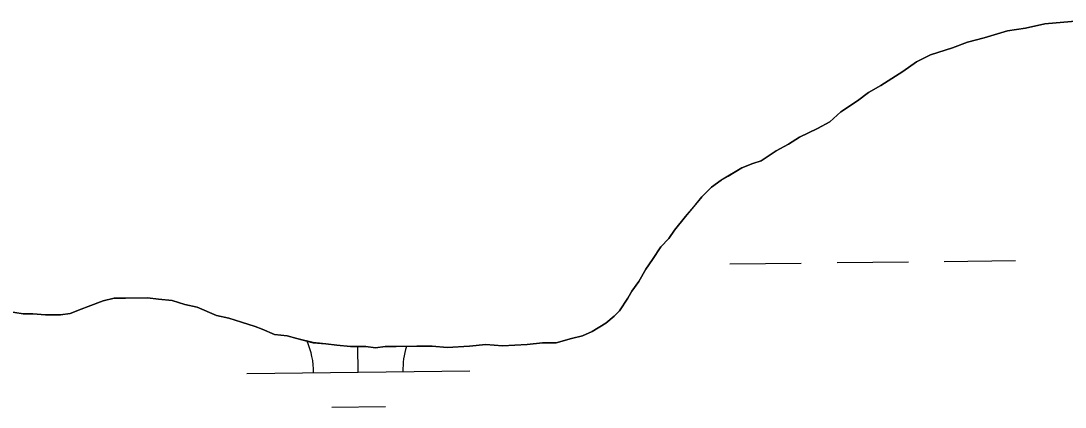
# Model space of a CAD drawing. Extents: x 3704301 to 3742427, y 506229 to 532009.
# Drawn here: x 3738671.7 to 3739139.5, y 528504.3 to 528677.1 of the extents above; entities that cross this region are included whole.
import ezdxf

# ---------------------------------------------------------------- set-up
doc = ezdxf.new("R2010")
doc.units = 0
doc.layers.add('V-TOPO-SHOR', color=7, linetype='Continuous')
doc.layers.add('V-WETL-SWMP', color=7, linetype='Continuous')

msp = doc.modelspace()

# ---------------------------------------------------------------- linework, layer by layer
at = {"layer": 'V-TOPO-SHOR'}
for points in [[(3738976.76, 528598.3), (3738981.07, 528602.65), (3738985.39, 528605.77), (3738988.47, 528607.64), (3738994.63, 528611.38), (3738999.57, 528613.26), (3739003.28, 528614.52), (3739010.06, 528618.88), (3739015.61, 528622), (3739020.54, 528625.12), (3739028.56, 528628.87), (3739034.12, 528631.99), (3739039.04, 528636.34), (3739046.44, 528641.33), (3739051.37, 528645.07), (3739056.92, 528648.19), (3739066.79, 528654.42), (3739072.95, 528658.78), (3739079.12, 528661.91), (3739089, 528665.05), (3739095.79, 528667.56), (3739103.21, 528669.45), (3739113.7, 528672.59), (3739121.74, 528673.87), (3739130.39, 528675.77), (3739145.84, 528677.09)], [(3738665.28, 528547.25), (3738672.71, 528546.05), (3738677.04, 528546.07), (3738682.61, 528545.48), (3738689.41, 528545.51), (3738693.74, 528546.16), (3738698.68, 528548.04), (3738701.76, 528549.29), (3738708.55, 528551.8), (3738713.5, 528553.06), (3738718.45, 528553.08), (3738724.01, 528553.11), (3738728.34, 528553.13), (3738733.29, 528552.54), (3738739.48, 528551.95), (3738745.06, 528550.12), (3738750.63, 528548.92), (3738759.31, 528545.25), (3738764.88, 528544.04), (3738770.46, 528542.21), (3738776.65, 528540.39), (3738779.75, 528539.17), (3738785.33, 528536.72), (3738790.9, 528536.13), (3738795.23, 528534.91), (3738802.67, 528533.09), (3738808.23, 528532.51), (3738813.19, 528531.91), (3738819.38, 528531.33), (3738823.09, 528531.34), (3738826.18, 528531.36), (3738830.51, 528530.76), (3738834.84, 528531.4), (3738839.79, 528531.43), (3738849.06, 528531.47), (3738855.87, 528531.51), (3738862.67, 528530.93), (3738872.57, 528531.59), (3738879.98, 528532.25), (3738887.41, 528531.67), (3738898.54, 528532.34), (3738905.34, 528532.99), (3738911.53, 528533.03), (3738918.32, 528534.92), (3738923.26, 528536.18), (3738927.58, 528538.06), (3738933.75, 528541.8), (3738937.45, 528544.91), (3738939.91, 528547.4), (3738943.59, 528552.98), (3738945.43, 528556.08), (3738948.5, 528560.43), (3738951.57, 528566.01), (3738954.64, 528570.35), (3738958.32, 528575.94), (3738962.01, 528579.67), (3738964.47, 528583.39), (3738969.38, 528589.6), (3738973.08, 528593.95), (3738976.76, 528598.3)]]:
    msp.add_lwpolyline(points, dxfattribs=at)
at = {"layer": 'V-WETL-SWMP'}
for p, q in [((3739130.39, 528675.77), (3739121.74, 528673.87)), ((3739145.84, 528677.09), (3739130.39, 528675.77)), ((3739113.7, 528672.59), (3739103.2, 528669.45)), ((3739121.74, 528673.87), (3739113.7, 528672.59)), ((3739095.79, 528667.56), (3739089, 528665.05)), ((3739103.2, 528669.45), (3739095.79, 528667.56)), ((3739079.12, 528661.91), (3739072.95, 528658.78)), ((3739089, 528665.05), (3739079.12, 528661.91)), ((3739072.95, 528658.78), (3739066.79, 528654.42)), ((3739066.79, 528654.42), (3739056.92, 528648.19)), ((3739056.92, 528648.19), (3739051.37, 528645.07)), ((3739051.37, 528645.07), (3739046.44, 528641.33)), ((3739046.44, 528641.33), (3739039.04, 528636.34)), ((3739039.04, 528636.34), (3739034.12, 528631.99)), ((3739028.57, 528628.87), (3739020.54, 528625.12)), ((3739034.12, 528631.99), (3739028.57, 528628.87)), ((3739020.54, 528625.12), (3739015.61, 528622)), ((3739010.06, 528618.88), (3739003.28, 528614.52)), ((3739015.61, 528622), (3739010.06, 528618.88)), ((3739003.28, 528614.52), (3738999.57, 528613.26)), ((3738994.63, 528611.38), (3738985.39, 528605.77)), ((3738999.57, 528613.26), (3738994.63, 528611.38)), ((3738985.39, 528605.77), (3738981.07, 528602.65)), ((3738981.07, 528602.65), (3738976.76, 528598.3)), ((3738976.76, 528598.3), (3738969.38, 528589.6)), ((3738969.38, 528589.6), (3738964.47, 528583.39)), ((3738964.47, 528583.39), (3738962.01, 528579.67)), ((3738962.01, 528579.67), (3738958.32, 528575.94)), ((3738958.32, 528575.94), (3738954.64, 528570.35)), ((3738954.64, 528570.35), (3738951.57, 528566.01)), ((3738989.3, 528568.31), (3739021.3, 528568.7)), ((3739037.29, 528568.9), (3739069.29, 528569.29)), ((3739085.29, 528569.48), (3739117.29, 528569.87)), ((3738951.57, 528566.01), (3738948.5, 528560.43)), ((3738948.5, 528560.43), (3738945.43, 528556.08)), ((3738728.34, 528553.13), (3738713.5, 528553.06)), ((3738733.29, 528552.54), (3738728.34, 528553.13)), ((3738945.43, 528556.08), (3738943.59, 528552.98)), ((3738701.76, 528549.29), (3738698.68, 528548.04)), ((3738708.55, 528551.8), (3738701.76, 528549.29)), ((3738713.5, 528553.06), (3738708.55, 528551.8)), ((3738739.48, 528551.95), (3738733.29, 528552.54)), ((3738745.06, 528550.12), (3738739.48, 528551.95)), ((3738750.63, 528548.92), (3738745.06, 528550.12)), ((3738759.31, 528545.25), (3738750.63, 528548.92)), ((3738943.59, 528552.98), (3738939.91, 528547.4)), ((3738672.71, 528546.05), (3738665.28, 528547.25)), ((3738677.04, 528546.07), (3738672.71, 528546.05)), ((3738682.61, 528545.48), (3738677.04, 528546.07)), ((3738689.41, 528545.52), (3738682.61, 528545.48)), ((3738693.74, 528546.16), (3738689.41, 528545.52)), ((3738698.68, 528548.04), (3738693.74, 528546.16)), ((3738764.88, 528544.04), (3738759.31, 528545.25)), ((3738770.46, 528542.21), (3738764.88, 528544.04)), ((3738937.45, 528544.91), (3738933.75, 528541.8)), ((3738939.91, 528547.4), (3738937.45, 528544.91)), ((3738776.65, 528540.39), (3738770.46, 528542.21)), ((3738779.75, 528539.17), (3738776.65, 528540.39)), ((3738785.33, 528536.72), (3738779.75, 528539.17)), ((3738933.75, 528541.8), (3738927.58, 528538.06)), ((3738790.9, 528536.13), (3738785.33, 528536.72)), ((3738795.23, 528534.91), (3738790.9, 528536.13)), ((3738802.67, 528533.1), (3738795.23, 528534.91)), ((3738918.32, 528534.92), (3738911.53, 528533.03)), ((3738923.26, 528536.18), (3738918.32, 528534.92)), ((3738927.58, 528538.06), (3738923.26, 528536.18)), ((3738808.23, 528532.51), (3738802.67, 528533.1)), ((3738813.19, 528531.91), (3738808.23, 528532.51)), ((3738819.37, 528531.33), (3738813.19, 528531.91)), ((3738826.18, 528531.36), (3738819.37, 528531.33)), ((3738822.81, 528519.84), (3738822.67, 528531.34)), ((3738830.51, 528530.76), (3738826.18, 528531.36)), ((3738834.84, 528531.4), (3738830.51, 528530.76)), ((3738849.06, 528531.47), (3738834.84, 528531.4)), ((3738855.87, 528531.51), (3738849.06, 528531.47)), ((3738862.67, 528530.92), (3738855.87, 528531.51)), ((3738872.57, 528531.59), (3738862.67, 528530.92)), ((3738879.99, 528532.25), (3738872.57, 528531.59)), ((3738887.41, 528531.67), (3738879.99, 528532.25)), ((3738898.54, 528532.34), (3738887.41, 528531.67)), ((3738905.34, 528532.99), (3738898.54, 528532.34)), ((3738911.53, 528533.03), (3738905.34, 528532.99)), ((3738772.82, 528519.23), (3738872.81, 528520.45)), ((3738811, 528504.27), (3738835, 528504.56))]:
    msp.add_line(p, q, dxfattribs=at)
for centre, start, end in [((3738767.57, 528519.64), 359.9282, 23.654), ((3738878.05, 528520.99), 162.7396, 181.4719)]:
    msp.add_arc(centre, 35.25, start, end, dxfattribs=at)

doc.saveas('drawing.dxf')
